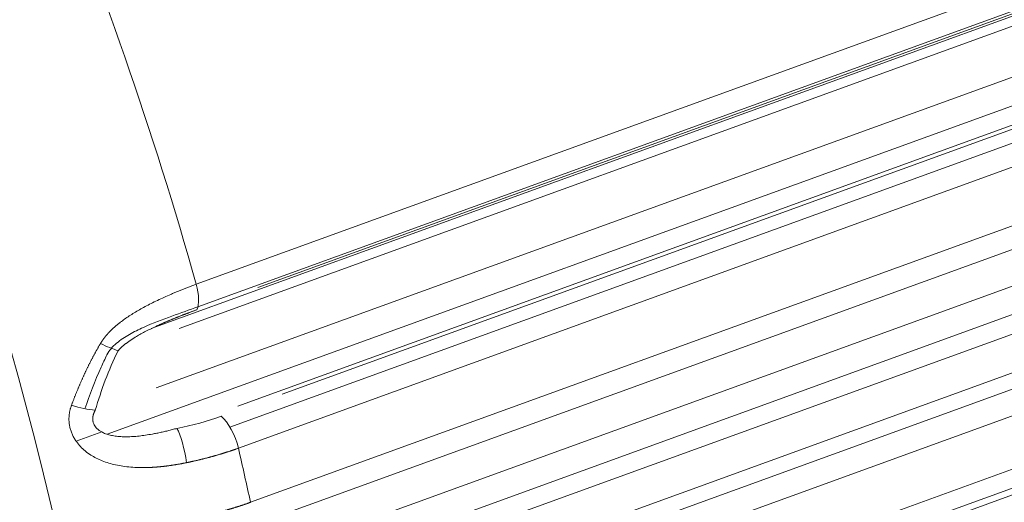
# Model space of a CAD drawing. Header units: millimetres. Extents: x 25069 to 61396, y 8621 to 21558.
# Tile 508 of 656: x 52554 to 52600, y 15706 to 15728. Entities that reach past the tile are written whole.
import ezdxf

# ---------------------------------------------------------------- set-up
doc = ezdxf.new("R2010")
doc.units = ezdxf.units.MM
doc.layers.add('10', color=7, linetype='Continuous')

msp = doc.modelspace()

# ---------------------------------------------------------------- linework, layer by layer
at = {"layer": '10', "color": 7, "linetype": 'Continuous', "lineweight": 15}
for p, q in [((52560.382, 15713.679), (52643.875, 15744.012)), ((52562.465, 15715.731), (52641.016, 15744.269)), ((52562.542, 15714.688), (52643.912, 15744.25)), ((52641.072, 15743.101), (52565.317, 15715.579)), ((52641.055, 15742.522), (52561.671, 15713.681)), ((52558.344, 15708.788), (52644.265, 15740.003)), ((52560.618, 15710.932), (52641.223, 15740.217)), ((52564.022, 15709.12), (52644.884, 15738.498)), ((52641.744, 15738.188), (52564.393, 15710.086)), ((52566.433, 15710.644), (52641.832, 15738.037)), ((52642.303, 15736.443), (52564.411, 15708.145)), ((52564.77, 15704.469), (52645.632, 15733.846)), ((52564.973, 15705.639), (52642.685, 15733.872)), ((52644.952, 15730.586), (52557.1, 15698.669)), ((52559.36, 15700.808), (52641.91, 15730.799)), ((52642.432, 15728.771), (52561.457, 15699.352)), ((52566.143, 15698.503), (52646.368, 15727.65)), ((52568.503, 15700.117), (52643.285, 15727.286)), ((52643.785, 15725.477), (52566.522, 15697.407)), ((52566.636, 15694.105), (52646.973, 15723.292)), ((52566.876, 15695.068), (52644.053, 15723.107)), ((52559.652, 15691.247), (52642.597, 15721.381)), ((52558.092, 15708.896), (52556.909, 15708.468))]:
    msp.add_line(p, q, dxfattribs=at)
for centre, major_axis, ratio, start_param, end_param in [((52519.938, 15714.762), (-26.122, 71.902), 0.414466, 4.410788, 5.521439), ((52528.492, 15717.869), (-26.122, 71.902), 0.414466, 4.533521, 5.112352), ((52519.938, 15714.762), (22.708, -62.503), 0.414466, 6.256444, 8.253945), ((52561.798, 15715.773), (-0.512, 1.41), 0.414466, 3.537549, 4.533521), ((52558.079, 15713.276), (-1.344, 0.666), 0.185043, 1.629442, 2.270642), ((52557.026, 15710.527), (-1.439, 0.422), 0.31705, 1.433065, 2.226492), ((52563.707, 15708.336), (0.512, -1.41), 0.414466, 1.287202, 2.542806), ((52561.667, 15707.777), (0.286, -1.473), 0.194712, 1.325779, 2.591274), ((52528.492, 15717.869), (-26.122, 71.902), 0.414466, 4.393926, 4.428795)]:
    msp.add_ellipse(centre, major_axis=major_axis, ratio=ratio, start_param=start_param, end_param=end_param, dxfattribs=at)
for points, knots in [([(52558.035, 15712.988), (52558.039, 15712.995), (52558.046, 15713.008), (52558.058, 15713.027), (52558.07, 15713.046), (52558.082, 15713.065), (52558.094, 15713.084), (52558.107, 15713.103), (52558.12, 15713.122), (52558.133, 15713.141), (52558.146, 15713.16), (52558.159, 15713.179), (52558.173, 15713.198), (52558.187, 15713.217), (52558.201, 15713.236), (52558.216, 15713.255), (52558.23, 15713.273), (52558.245, 15713.292), (52558.26, 15713.311), (52558.275, 15713.33), (52558.291, 15713.348), (52558.307, 15713.367), (52558.323, 15713.386), (52558.339, 15713.404), (52558.355, 15713.423), (52558.372, 15713.442), (52558.389, 15713.46), (52558.406, 15713.479), (52558.423, 15713.497), (52558.441, 15713.516), (52558.459, 15713.534), (52558.477, 15713.553), (52558.495, 15713.571), (52558.513, 15713.589), (52558.532, 15713.608), (52558.551, 15713.626), (52558.57, 15713.645), (52558.589, 15713.663), (52558.609, 15713.681), (52558.629, 15713.699), (52558.649, 15713.718), (52558.669, 15713.736), (52558.689, 15713.754), (52558.71, 15713.772), (52558.731, 15713.791), (52558.752, 15713.809), (52558.773, 15713.827), (52558.795, 15713.845), (52558.817, 15713.863), (52558.839, 15713.881), (52558.861, 15713.899), (52558.884, 15713.917), (52558.906, 15713.935), (52558.929, 15713.953), (52559.01, 15714.016), (52559.155, 15714.123), (52559.37, 15714.27), (52559.599, 15714.415), (52559.843, 15714.558), (52560.103, 15714.702), (52560.379, 15714.845), (52560.672, 15714.988), (52560.976, 15715.129), (52561.209, 15715.231), (52561.365, 15715.298), (52561.443, 15715.331), (52561.52, 15715.364), (52561.598, 15715.396), (52561.676, 15715.428), (52561.754, 15715.459), (52561.833, 15715.491), (52561.911, 15715.522), (52561.99, 15715.552), (52562.069, 15715.583), (52562.148, 15715.613), (52562.227, 15715.643), (52562.306, 15715.673), (52562.385, 15715.702), (52562.438, 15715.721), (52562.465, 15715.731)], [0, 0, 0, 0, 0.004191, 0.008398, 0.012621, 0.01686, 0.021117, 0.025391, 0.029682, 0.033991, 0.038319, 0.042665, 0.04703, 0.051414, 0.055818, 0.060242, 0.064686, 0.069151, 0.073636, 0.078143, 0.082671, 0.087221, 0.091793, 0.096387, 0.101004, 0.105643, 0.110306, 0.114992, 0.119702, 0.124436, 0.129194, 0.133976, 0.138783, 0.143615, 0.148472, 0.153355, 0.158263, 0.163197, 0.168157, 0.173144, 0.178157, 0.183197, 0.188264, 0.193358, 0.198479, 0.203628, 0.208805, 0.214009, 0.219242, 0.224503, 0.229793, 0.235112, 0.240459, 0.245836, 0.251241, 0.297263, 0.345262, 0.395323, 0.44752, 0.501917, 0.560618, 0.621652, 0.685072, 0.750922, 0.767055, 0.783254, 0.799518, 0.815848, 0.832246, 0.848711, 0.865243, 0.881844, 0.898513, 0.915252, 0.93206, 0.948939, 0.965888, 0.982908, 1, 1, 1, 1]), ([(52562.542, 15714.688), (52562.152, 15714.548), (52561.75, 15714.406), (52560.903, 15714.099), (52560.455, 15713.932), (52559.801, 15713.638), (52559.585, 15713.533), (52559.163, 15713.292), (52558.96, 15713.158), (52558.685, 15712.922), (52558.599, 15712.838), (52558.452, 15712.662), (52558.387, 15712.569), (52558.337, 15712.47)], [0, 0, 0, 0, 0.275922, 0.275922, 0.567673, 0.567673, 0.713548, 0.713548, 0.859424, 0.859424, 0.932361, 0.932361, 1, 1, 1, 1]), ([(52562.496, 15714.554), (52562.48, 15714.548), (52562.448, 15714.536), (52562.399, 15714.518), (52562.351, 15714.501), (52562.303, 15714.483), (52562.254, 15714.465), (52562.206, 15714.447), (52562.158, 15714.429), (52562.11, 15714.411), (52562.062, 15714.393), (52562.014, 15714.374), (52561.967, 15714.356), (52561.919, 15714.338), (52561.872, 15714.319), (52561.824, 15714.301), (52561.777, 15714.282), (52561.729, 15714.264), (52561.682, 15714.245), (52561.635, 15714.226), (52561.588, 15714.208), (52561.541, 15714.189), (52561.495, 15714.17), (52561.448, 15714.151), (52561.401, 15714.132), (52561.355, 15714.113), (52561.309, 15714.093), (52561.262, 15714.074), (52561.216, 15714.055), (52561.17, 15714.035), (52561.124, 15714.016), (52561.078, 15713.996), (52561.033, 15713.977), (52560.987, 15713.957), (52560.941, 15713.937), (52560.896, 15713.917), (52560.851, 15713.897), (52560.806, 15713.877), (52560.76, 15713.856), (52560.716, 15713.836), (52560.671, 15713.815), (52560.557, 15713.763), (52560.378, 15713.678), (52560.139, 15713.558), (52559.912, 15713.437), (52559.748, 15713.344), (52559.645, 15713.282), (52559.596, 15713.252), (52559.548, 15713.222), (52559.502, 15713.192), (52559.456, 15713.162), (52559.412, 15713.132), (52559.368, 15713.102), (52559.326, 15713.073), (52559.285, 15713.043), (52559.244, 15713.013), (52559.205, 15712.983), (52559.168, 15712.954), (52559.131, 15712.924), (52559.095, 15712.894), (52559.06, 15712.864), (52559.027, 15712.835), (52558.995, 15712.805), (52558.964, 15712.775), (52558.934, 15712.746), (52558.905, 15712.716), (52558.877, 15712.686), (52558.859, 15712.666), (52558.85, 15712.656)], [0, 0, 0, 0, 0.013156, 0.026276, 0.039358, 0.052404, 0.065413, 0.078386, 0.091323, 0.104224, 0.11709, 0.129919, 0.142714, 0.155473, 0.168198, 0.180888, 0.193543, 0.206164, 0.218751, 0.231304, 0.243824, 0.25631, 0.268763, 0.281183, 0.29357, 0.305925, 0.318247, 0.330538, 0.342796, 0.355023, 0.367219, 0.379383, 0.391516, 0.403619, 0.415691, 0.427734, 0.439746, 0.451728, 0.463681, 0.475605, 0.4875, 0.499366, 0.566171, 0.630089, 0.691184, 0.749531, 0.763233, 0.776704, 0.789942, 0.802951, 0.815731, 0.828285, 0.840613, 0.852717, 0.8646, 0.876264, 0.88771, 0.898941, 0.909959, 0.920766, 0.931365, 0.94176, 0.951952, 0.961946, 0.971744, 0.981349, 0.990767, 1, 1, 1, 1]), ([(52556.696, 15710.133), (52556.703, 15710.153), (52556.718, 15710.192), (52556.74, 15710.251), (52556.762, 15710.31), (52556.785, 15710.369), (52556.807, 15710.427), (52556.83, 15710.485), (52556.853, 15710.543), (52556.876, 15710.601), (52556.899, 15710.659), (52556.922, 15710.716), (52556.945, 15710.773), (52556.969, 15710.83), (52556.992, 15710.887), (52557.016, 15710.944), (52557.04, 15711), (52557.063, 15711.056), (52557.088, 15711.112), (52557.112, 15711.168), (52557.136, 15711.224), (52557.16, 15711.279), (52557.185, 15711.334), (52557.21, 15711.389), (52557.234, 15711.444), (52557.259, 15711.499), (52557.284, 15711.553), (52557.309, 15711.607), (52557.335, 15711.661), (52557.36, 15711.715), (52557.386, 15711.768), (52557.411, 15711.822), (52557.437, 15711.875), (52557.463, 15711.927), (52557.489, 15711.98), (52557.515, 15712.033), (52557.541, 15712.085), (52557.568, 15712.137), (52557.594, 15712.189), (52557.621, 15712.24), (52557.648, 15712.292), (52557.674, 15712.343), (52557.701, 15712.394), (52557.729, 15712.445), (52557.756, 15712.495), (52557.783, 15712.545), (52557.811, 15712.595), (52557.838, 15712.645), (52557.866, 15712.695), (52557.894, 15712.744), (52557.922, 15712.794), (52557.95, 15712.843), (52557.978, 15712.891), (52558.006, 15712.94), (52558.025, 15712.972), (52558.035, 15712.988)], [0, 0, 0, 0, 0.0204, 0.040739, 0.061016, 0.081232, 0.101387, 0.121481, 0.141514, 0.161487, 0.181398, 0.201249, 0.22104, 0.240771, 0.260442, 0.280053, 0.299604, 0.319095, 0.338527, 0.3579, 0.377213, 0.396468, 0.415663, 0.4348, 0.453879, 0.472899, 0.491861, 0.510766, 0.529612, 0.548401, 0.567132, 0.585807, 0.604424, 0.622984, 0.641488, 0.659935, 0.678326, 0.696661, 0.71494, 0.733164, 0.751332, 0.769445, 0.787503, 0.805507, 0.823456, 0.84135, 0.859191, 0.876978, 0.894711, 0.912391, 0.930018, 0.947592, 0.965113, 0.982583, 1, 1, 1, 1]), ([(52558.85, 15712.656), (52558.627, 15712.206), (52558.433, 15711.751), (52558.086, 15710.834), (52557.934, 15710.372), (52557.797, 15709.908)], [0, 0, 0, 0, 0.5, 0.5, 1, 1, 1, 1]), ([(52557.316, 15709.968), (52557.528, 15710.612), (52557.773, 15711.256), (52558.148, 15712.083), (52558.24, 15712.277), (52558.337, 15712.47)], [0, 0, 0, 0, 0.764202, 0.764202, 1, 1, 1, 1]), ([(52562.014, 15707.474), (52562, 15707.471), (52561.971, 15707.465), (52561.928, 15707.457), (52561.885, 15707.448), (52561.842, 15707.44), (52561.799, 15707.432), (52561.757, 15707.424), (52561.714, 15707.416), (52561.672, 15707.408), (52561.63, 15707.401), (52561.588, 15707.394), (52561.547, 15707.387), (52561.505, 15707.38), (52561.464, 15707.373), (52561.423, 15707.367), (52561.383, 15707.36), (52561.342, 15707.354), (52561.302, 15707.348), (52561.261, 15707.342), (52561.221, 15707.337), (52561.182, 15707.331), (52561.142, 15707.326), (52561.102, 15707.321), (52561.063, 15707.316), (52561.024, 15707.311), (52560.985, 15707.307), (52560.947, 15707.302), (52560.909, 15707.298), (52560.87, 15707.294), (52560.832, 15707.29), (52560.795, 15707.286), (52560.757, 15707.283), (52560.72, 15707.279), (52560.683, 15707.276), (52560.646, 15707.273), (52560.609, 15707.27), (52560.573, 15707.267), (52560.536, 15707.265), (52560.5, 15707.262), (52560.464, 15707.26), (52560.429, 15707.258), (52560.393, 15707.256), (52560.358, 15707.254), (52560.323, 15707.253), (52560.289, 15707.251), (52560.254, 15707.25), (52560.096, 15707.245), (52559.822, 15707.244), (52559.439, 15707.264), (52559.077, 15707.305), (52558.739, 15707.367), (52558.42, 15707.45), (52558.121, 15707.554), (52557.843, 15707.679), (52557.578, 15707.829), (52557.331, 15708.007), (52557.107, 15708.214), (52556.94, 15708.416), (52556.821, 15708.601), (52556.737, 15708.762), (52556.67, 15708.929), (52556.621, 15709.099), (52556.597, 15709.229), (52556.587, 15709.316), (52556.583, 15709.359), (52556.58, 15709.402), (52556.579, 15709.445), (52556.578, 15709.488), (52556.578, 15709.531), (52556.58, 15709.574), (52556.582, 15709.617), (52556.586, 15709.66), (52556.59, 15709.703), (52556.596, 15709.746), (52556.603, 15709.789), (52556.61, 15709.832), (52556.619, 15709.875), (52556.629, 15709.918), (52556.64, 15709.961), (52556.653, 15710.004), (52556.666, 15710.047), (52556.68, 15710.09), (52556.691, 15710.119), (52556.696, 15710.133)], [0, 0, 0, 0, 0.006175, 0.012316, 0.018423, 0.024497, 0.030538, 0.036545, 0.042519, 0.04846, 0.054367, 0.060241, 0.066082, 0.07189, 0.077664, 0.083405, 0.089114, 0.094789, 0.100431, 0.10604, 0.111616, 0.11716, 0.12267, 0.128148, 0.133593, 0.139005, 0.144384, 0.149731, 0.155045, 0.160327, 0.165576, 0.170792, 0.175977, 0.181128, 0.186248, 0.191335, 0.19639, 0.201413, 0.206404, 0.211363, 0.21629, 0.221184, 0.226047, 0.230878, 0.235678, 0.240445, 0.245181, 0.249886, 0.305332, 0.357824, 0.407506, 0.454547, 0.499145, 0.542807, 0.584352, 0.624116, 0.667661, 0.709141, 0.749323, 0.774981, 0.800059, 0.824824, 0.849554, 0.874529, 0.880659, 0.886781, 0.892899, 0.899018, 0.90514, 0.911271, 0.917413, 0.92357, 0.929747, 0.935947, 0.942173, 0.94843, 0.954721, 0.961049, 0.967419, 0.973833, 0.980295, 0.986808, 0.993375, 1, 1, 1, 1]), ([(52557.797, 15709.908), (52557.795, 15709.903), (52557.789, 15709.893), (52557.781, 15709.877), (52557.773, 15709.862), (52557.765, 15709.847), (52557.758, 15709.832), (52557.751, 15709.817), (52557.744, 15709.802), (52557.738, 15709.787), (52557.731, 15709.772), (52557.726, 15709.757), (52557.72, 15709.742), (52557.715, 15709.727), (52557.71, 15709.712), (52557.706, 15709.698), (52557.702, 15709.683), (52557.698, 15709.668), (52557.695, 15709.653), (52557.691, 15709.639), (52557.689, 15709.624), (52557.686, 15709.61), (52557.684, 15709.595), (52557.682, 15709.581), (52557.68, 15709.566), (52557.679, 15709.552), (52557.678, 15709.538), (52557.678, 15709.523), (52557.677, 15709.509), (52557.677, 15709.495), (52557.678, 15709.481), (52557.678, 15709.467), (52557.679, 15709.453), (52557.681, 15709.439), (52557.682, 15709.425), (52557.684, 15709.411), (52557.687, 15709.398), (52557.689, 15709.384), (52557.692, 15709.37), (52557.696, 15709.357), (52557.699, 15709.343), (52557.712, 15709.299), (52557.742, 15709.226), (52557.803, 15709.13), (52557.882, 15709.042), (52557.98, 15708.962), (52558.11, 15708.882), (52558.278, 15708.807), (52558.487, 15708.744), (52558.722, 15708.7), (52558.982, 15708.675), (52559.254, 15708.67), (52559.537, 15708.68), (52559.824, 15708.706), (52560.126, 15708.745), (52560.364, 15708.785), (52560.535, 15708.817), (52560.636, 15708.837), (52560.738, 15708.858), (52560.84, 15708.88), (52560.943, 15708.903), (52561.046, 15708.927), (52561.15, 15708.952), (52561.255, 15708.978), (52561.361, 15709.005), (52561.467, 15709.033), (52561.537, 15709.052), (52561.573, 15709.061)], [0, 0, 0, 0, 0.003623, 0.00721, 0.010762, 0.01428, 0.017765, 0.021217, 0.024637, 0.028026, 0.031385, 0.034714, 0.038015, 0.041288, 0.044534, 0.047755, 0.05095, 0.054122, 0.057271, 0.060398, 0.063504, 0.066591, 0.069659, 0.072709, 0.075743, 0.078762, 0.081766, 0.084758, 0.087738, 0.090707, 0.093667, 0.096619, 0.099564, 0.102504, 0.105439, 0.108371, 0.111302, 0.114231, 0.117162, 0.120095, 0.123031, 0.125971, 0.149013, 0.172584, 0.19724, 0.22347, 0.251681, 0.292956, 0.338133, 0.387687, 0.441977, 0.501276, 0.558563, 0.619119, 0.68305, 0.750447, 0.772061, 0.793883, 0.815916, 0.838162, 0.860623, 0.8833, 0.906196, 0.929312, 0.95265, 0.976212, 1, 1, 1, 1]), ([(52564.411, 15708.145), (52564.397, 15708.14), (52564.367, 15708.129), (52564.323, 15708.113), (52564.279, 15708.097), (52564.235, 15708.082), (52564.19, 15708.066), (52564.146, 15708.051), (52564.101, 15708.036), (52564.056, 15708.021), (52564.011, 15708.006), (52563.966, 15707.991), (52563.92, 15707.976), (52563.875, 15707.961), (52563.829, 15707.946), (52563.784, 15707.932), (52563.738, 15707.917), (52563.692, 15707.903), (52563.646, 15707.889), (52563.6, 15707.875), (52563.553, 15707.861), (52563.507, 15707.847), (52563.46, 15707.833), (52563.414, 15707.82), (52563.367, 15707.806), (52563.32, 15707.793), (52563.273, 15707.779), (52563.226, 15707.766), (52563.179, 15707.753), (52563.131, 15707.74), (52563.084, 15707.727), (52563.036, 15707.715), (52562.988, 15707.702), (52562.941, 15707.689), (52562.893, 15707.677), (52562.845, 15707.665), (52562.797, 15707.653), (52562.748, 15707.641), (52562.7, 15707.629), (52562.652, 15707.617), (52562.603, 15707.605), (52562.555, 15707.594), (52562.506, 15707.582), (52562.457, 15707.571), (52562.408, 15707.56), (52562.359, 15707.548), (52562.31, 15707.537), (52562.261, 15707.527), (52562.212, 15707.516), (52562.163, 15707.505), (52562.113, 15707.495), (52562.064, 15707.484), (52562.031, 15707.478), (52562.014, 15707.474)], [0, 0, 0, 0, 0.019558, 0.039118, 0.058679, 0.078241, 0.097804, 0.11737, 0.136936, 0.156505, 0.176075, 0.195646, 0.215219, 0.234794, 0.254371, 0.27395, 0.29353, 0.313112, 0.332696, 0.352283, 0.371871, 0.391461, 0.411053, 0.430648, 0.450245, 0.469844, 0.489445, 0.509048, 0.528654, 0.548262, 0.567873, 0.587486, 0.607101, 0.62672, 0.64634, 0.665964, 0.68559, 0.705218, 0.72485, 0.744484, 0.764121, 0.783761, 0.803404, 0.82305, 0.842698, 0.86235, 0.882005, 0.901663, 0.921324, 0.940988, 0.960655, 0.980326, 1, 1, 1, 1]), ([(52560.253, 15704.633), (52560.268, 15704.634), (52560.299, 15704.637), (52560.346, 15704.641), (52560.393, 15704.645), (52560.44, 15704.649), (52560.487, 15704.654), (52560.534, 15704.659), (52560.581, 15704.663), (52560.627, 15704.668), (52560.674, 15704.673), (52560.721, 15704.678), (52560.768, 15704.683), (52560.814, 15704.688), (52560.861, 15704.694), (52560.908, 15704.699), (52560.954, 15704.705), (52561.001, 15704.71), (52561.047, 15704.716), (52561.094, 15704.722), (52561.14, 15704.728), (52561.187, 15704.734), (52561.233, 15704.74), (52561.279, 15704.746), (52561.326, 15704.753), (52561.372, 15704.759), (52561.418, 15704.766), (52561.464, 15704.773), (52561.51, 15704.779), (52561.556, 15704.786), (52561.602, 15704.793), (52561.648, 15704.8), (52561.694, 15704.808), (52561.74, 15704.815), (52561.786, 15704.822), (52561.832, 15704.83), (52561.878, 15704.837), (52561.923, 15704.845), (52561.969, 15704.853), (52562.015, 15704.861), (52562.06, 15704.869), (52562.106, 15704.877), (52562.151, 15704.885), (52562.196, 15704.894), (52562.242, 15704.902), (52562.287, 15704.911), (52562.332, 15704.919), (52562.377, 15704.928), (52562.422, 15704.937), (52562.467, 15704.946), (52562.512, 15704.955), (52562.557, 15704.964), (52562.602, 15704.973), (52562.646, 15704.982), (52562.691, 15704.992), (52562.735, 15705.001), (52562.78, 15705.011), (52562.824, 15705.021), (52562.869, 15705.03), (52562.913, 15705.04), (52562.957, 15705.05), (52563.001, 15705.06), (52563.045, 15705.071), (52563.089, 15705.081), (52563.133, 15705.091), (52563.177, 15705.102), (52563.221, 15705.112), (52563.264, 15705.123), (52563.308, 15705.134), (52563.351, 15705.145), (52563.395, 15705.156), (52563.438, 15705.167), (52563.481, 15705.178), (52563.525, 15705.189), (52563.568, 15705.2), (52563.611, 15705.212), (52563.653, 15705.223), (52563.696, 15705.235), (52563.739, 15705.247), (52563.782, 15705.258), (52563.824, 15705.27), (52563.866, 15705.282), (52563.909, 15705.294), (52563.951, 15705.306), (52563.993, 15705.319), (52564.035, 15705.331), (52564.077, 15705.343), (52564.119, 15705.356), (52564.161, 15705.368), (52564.202, 15705.381), (52564.244, 15705.394), (52564.285, 15705.407), (52564.327, 15705.42), (52564.368, 15705.433), (52564.409, 15705.446), (52564.45, 15705.459), (52564.491, 15705.472), (52564.532, 15705.486), (52564.572, 15705.499), (52564.613, 15705.513), (52564.653, 15705.526), (52564.694, 15705.54), (52564.734, 15705.554), (52564.774, 15705.568), (52564.814, 15705.582), (52564.854, 15705.596), (52564.894, 15705.61), (52564.934, 15705.624), (52564.96, 15705.634), (52564.973, 15705.639)], [0, 0, 0, 0, 0.00945, 0.018899, 0.028344, 0.037788, 0.047229, 0.056668, 0.066104, 0.075538, 0.08497, 0.0944, 0.103828, 0.113253, 0.122676, 0.132096, 0.141515, 0.150931, 0.160345, 0.169757, 0.179167, 0.188574, 0.19798, 0.207383, 0.216784, 0.226183, 0.23558, 0.244975, 0.254367, 0.263758, 0.273146, 0.282533, 0.291917, 0.3013, 0.31068, 0.320058, 0.329435, 0.338809, 0.348181, 0.357552, 0.36692, 0.376286, 0.385651, 0.395014, 0.404374, 0.413733, 0.42309, 0.432445, 0.441798, 0.451149, 0.460498, 0.469846, 0.479192, 0.488536, 0.497878, 0.507218, 0.516556, 0.525893, 0.535228, 0.544561, 0.553893, 0.563223, 0.572551, 0.581877, 0.591202, 0.600525, 0.609846, 0.619166, 0.628484, 0.6378, 0.647115, 0.656428, 0.66574, 0.67505, 0.684359, 0.693665, 0.702971, 0.712275, 0.721577, 0.730878, 0.740177, 0.749475, 0.758771, 0.768066, 0.77736, 0.786652, 0.795942, 0.805231, 0.814519, 0.823805, 0.83309, 0.842374, 0.851656, 0.860937, 0.870217, 0.879495, 0.888772, 0.898048, 0.907323, 0.916596, 0.925868, 0.935139, 0.944408, 0.953676, 0.962943, 0.972209, 0.981474, 0.990738, 1, 1, 1, 1])]:
    msp.add_open_spline(points, degree=3, knots=knots, dxfattribs=at)
msp.add_open_spline([(52561.573, 15709.061), (52562.293, 15709.201), (52562.973, 15709.387), (52563.613, 15709.62)], degree=3, dxfattribs=at)

doc.saveas('drawing.dxf')
